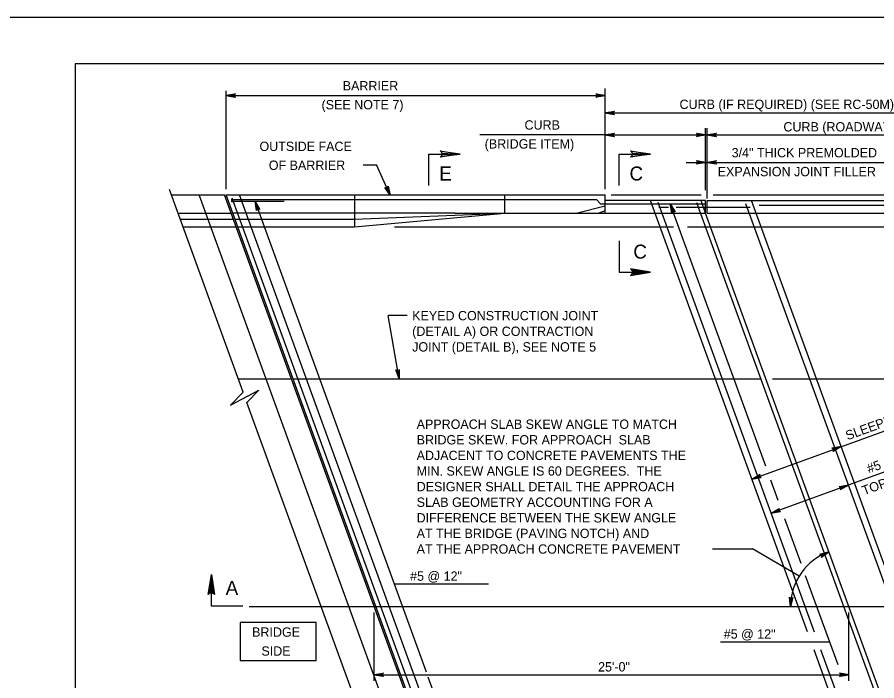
# Model space of a CAD drawing. Extents: x 636530 to 644067, y 294168 to 299122.
# Drawn here: x 639869.1 to 640145.1, y 298113.4 to 298326.5 of the extents above; entities that cross this region are included whole.
import ezdxf

# ---------------------------------------------------------------- set-up
doc = ezdxf.new("R2010")
doc.units = 0
doc.layers.add('1', color=7, linetype='Continuous')
doc.layers.add('PLT-BNDY', color=7, linetype='Continuous')

msp = doc.modelspace()

# ---------------------------------------------------------------- linework, layer by layer
at = {"layer": '1'}
for p, q in [((640673.78, 298311.48), (639887.78, 298311.48)), ((639887.78, 298311.48), (639887.78, 297747.48)), ((640057.94, 298271.3), (640057.94, 298303.57)), ((640057.94, 298290.21), (640057.94, 298303.57)), ((639936.19, 298271.3), (639936.19, 298302.82)), ((639936.19, 298301.31), (640057.94, 298301.31)), ((640058.45, 298295.72), (640194.23, 298295.72)), ((640090.18, 298270.89), (640090.18, 298290.8)), ((640090.69, 298268.3), (640090.69, 298290.8)), ((640058.45, 298288.66), (640017.72, 298288.66)), ((640058.45, 298288.66), (640194.23, 298288.66)), ((639980.23, 298279.03), (639984.54, 298279.03)), ((639988.9, 298269.28), (639984.54, 298279.03)), ((640083.95, 298279.85), (640159.57, 298279.85)), ((639941.66, 298206.09), (639917.99, 298271.13)), ((639918.62, 298269.4), (639935.65, 298269.4)), ((640003.22, 298061.46), (639927.54, 298269.4)), ((640012.55, 298058.12), (639935.65, 298269.4)), ((640032.43, 298004.99), (639936.19, 298269.4)), ((639936.19, 298269.4), (640053.66, 298269.4)), ((639937.86, 298267.88), (640055.08, 298267.88)), ((640033.68, 298006), (639938.18, 298268.39)), ((640036.75, 298004.99), (639940.51, 298269.4)), ((639977.42, 298269.4), (639977.42, 298259.12)), ((639988.77, 298269.4), (640057.94, 298269.4)), ((640025.7, 298263.54), (640025.7, 298269.4)), ((640055.08, 298267.88), (640056.43, 298266.53)), ((640057.94, 298263.54), (640057.94, 298269.4)), ((640090.18, 298267.6), (640057.94, 298267.6)), ((640059.81, 298269.4), (640088.74, 298269.4)), ((640122.9, 298129.07), (640072.48, 298267.6)), ((640090.18, 298263.54), (640088.7, 298267.6)), ((640090.18, 298263.54), (640090.18, 298267.6)), ((640090.69, 298263.54), (640090.69, 298267.6)), ((640090.69, 298267.6), (640199.79, 298267.6)), ((640092.61, 298269.4), (640174.17, 298269.4)), ((640198.29, 298011.08), (640104.92, 298267.6)), ((639938.01, 298267.37), (639954.8, 298267.37)), ((640000.52, 298116.17), (639945.49, 298267.37)), ((640057.94, 298265.75), (640049.08, 298263.54)), ((640056.43, 298266.53), (640089.87, 298266.53)), ((640125.09, 298129.01), (640074.88, 298266.96)), ((640075.19, 298265.51), (640078.27, 298265.51)), ((640109.45, 298182.33), (640078.81, 298266.53)), ((640080.74, 298265.51), (640104.48, 298265.51)), ((640180.15, 298011.91), (640087.34, 298266.89)), ((640195.85, 298011.84), (640103.13, 298266.58)), ((640107.38, 298266.08), (640239.57, 298266.08)), ((639920.75, 298263.54), (639937.78, 298263.54)), ((640009.66, 298263.54), (639938.32, 298263.54)), ((639977.42, 298259.12), (640025.7, 298263.54)), ((639977.42, 298261.59), (640025.7, 298263.54)), ((640009.66, 298263.54), (640057.94, 298263.54)), ((640057.94, 298264.29), (640055.93, 298263.54)), ((640057.94, 298263.54), (640090.18, 298263.54)), ((640182.07, 298011.08), (640090.18, 298263.54)), ((640090.69, 298263.54), (640199.79, 298263.54)), ((639921.46, 298261.59), (639938.49, 298261.59)), ((639939.03, 298261.59), (639977.42, 298261.59)), ((639922.36, 298259.12), (639939.39, 298259.12)), ((639939.93, 298259.12), (639977.42, 298259.12)), ((639990.29, 298259.12), (640061.88, 298259.12)), ((640061.88, 298259.12), (640079.8, 298259.12)), ((640084.35, 298259.12), (640174.17, 298259.12)), ((639991.78, 298210.35), (639988.23, 298230.63)), ((639994.33, 298230.63), (639988.23, 298230.63)), ((639940.11, 298210.35), (639957.14, 298210.35)), ((639957.68, 298210.35), (640107.92, 298210.35)), ((640111.66, 298210.35), (640222.06, 298210.35)), ((640105.04, 298178.14), (640176.35, 298204.1)), ((639990.12, 298072.95), (639942.87, 298202.78)), ((640165.07, 298186.78), (640111.2, 298167.18)), ((640113.47, 298171.29), (640111.12, 298177.75)), ((640120.86, 298151), (640115.63, 298165.36)), ((640092.39, 298155.74), (640105.27, 298155.74)), ((640120.18, 298146.99), (640105.27, 298155.74)), ((640132.69, 298118.49), (640122.27, 298147.12)), ((639990.22, 298144.47), (640020.4, 298144.47)), ((639943.65, 298137.2), (640169.25, 298137.2)), ((639983.77, 298113.41), (639983.77, 298135.3)), ((640136.17, 298113.41), (640136.17, 298135.3)), ((640094.94, 298125.89), (640129.99, 298125.89)), ((640165.85, 298011.08), (640124.98, 298123.36)), ((640167.73, 298011.86), (640127.16, 298123.32)), ((639983.77, 298115.3), (640136.17, 298115.3)), ((640020.5, 298061.27), (640001.13, 298114.49))]:
    msp.add_line(p, q, dxfattribs=at)
for points in [[(639936.19, 298301.31), (639939.17, 298301.87), (639939.05, 298301.79), (639938.94, 298301.71), (639938.88, 298301.61), (639938.82, 298301.51), (639938.8, 298301.41), (639938.79, 298301.31), (639938.8, 298301.21), (639938.82, 298301.11), (639938.88, 298301.01), (639938.94, 298300.91), (639939.05, 298300.83), (639939.17, 298300.75), (639936.19, 298301.31), (639939.05, 298300.83), (639938.94, 298300.91), (639936.19, 298301.31), (639938.88, 298301.01), (639938.82, 298301.11), (639936.19, 298301.31), (639938.8, 298301.21), (639938.79, 298301.31), (639936.19, 298301.31), (639938.8, 298301.41), (639938.82, 298301.51), (639936.19, 298301.31), (639938.88, 298301.61), (639938.94, 298301.71), (639936.19, 298301.31), (639939.05, 298301.79)], [(640057.94, 298301.31), (640054.96, 298300.75), (640055.07, 298300.83), (640055.19, 298300.91), (640055.25, 298301.01), (640055.31, 298301.11), (640055.32, 298301.21), (640055.34, 298301.31), (640055.32, 298301.41), (640055.31, 298301.51), (640055.25, 298301.61), (640055.19, 298301.71), (640055.07, 298301.79), (640054.96, 298301.87), (640057.94, 298301.31), (640055.07, 298301.79), (640055.19, 298301.71), (640057.94, 298301.31), (640055.25, 298301.61), (640055.31, 298301.51), (640057.94, 298301.31), (640055.32, 298301.41), (640055.34, 298301.31), (640057.94, 298301.31), (640055.32, 298301.21), (640055.31, 298301.11), (640057.94, 298301.31), (640055.25, 298301.01), (640055.19, 298300.91), (640057.94, 298301.31), (640055.07, 298300.83)], [(640057.94, 298295.72), (640060.92, 298296.28), (640060.81, 298296.2), (640060.69, 298296.12), (640060.64, 298296.02), (640060.58, 298295.92), (640060.56, 298295.82), (640060.54, 298295.72), (640060.56, 298295.62), (640060.58, 298295.52), (640060.64, 298295.42), (640060.69, 298295.32), (640060.81, 298295.24), (640060.92, 298295.16), (640057.94, 298295.72), (640060.81, 298295.24), (640060.69, 298295.32), (640057.94, 298295.72), (640060.64, 298295.42), (640060.58, 298295.52), (640057.94, 298295.72), (640060.56, 298295.62), (640060.54, 298295.72), (640057.94, 298295.72), (640060.56, 298295.82), (640060.58, 298295.92), (640057.94, 298295.72), (640060.64, 298296.02), (640060.69, 298296.12), (640057.94, 298295.72), (640060.81, 298296.2)], [(640057.94, 298288.66), (640060.92, 298289.22), (640060.81, 298289.14), (640060.69, 298289.06), (640060.64, 298288.96), (640060.58, 298288.86), (640060.56, 298288.76), (640060.54, 298288.66), (640060.56, 298288.56), (640060.58, 298288.46), (640060.64, 298288.36), (640060.69, 298288.26), (640060.81, 298288.18), (640060.92, 298288.1), (640057.94, 298288.66), (640060.81, 298288.18), (640060.69, 298288.26), (640057.94, 298288.66), (640060.64, 298288.36), (640060.58, 298288.46), (640057.94, 298288.66), (640060.56, 298288.56), (640060.54, 298288.66), (640057.94, 298288.66), (640060.56, 298288.76), (640060.58, 298288.86), (640057.94, 298288.66), (640060.64, 298288.96), (640060.69, 298289.06), (640057.94, 298288.66), (640060.81, 298289.14)], [(640090.18, 298288.66), (640087.2, 298288.1), (640087.31, 298288.18), (640087.43, 298288.26), (640087.49, 298288.36), (640087.55, 298288.46), (640087.56, 298288.56), (640087.58, 298288.66), (640087.56, 298288.76), (640087.55, 298288.86), (640087.49, 298288.96), (640087.43, 298289.06), (640087.31, 298289.14), (640087.2, 298289.22), (640090.18, 298288.66), (640087.31, 298289.14), (640087.43, 298289.06), (640090.18, 298288.66), (640087.49, 298288.96), (640087.55, 298288.86), (640090.18, 298288.66), (640087.56, 298288.76), (640087.58, 298288.66), (640090.18, 298288.66), (640087.56, 298288.56), (640087.55, 298288.46), (640090.18, 298288.66), (640087.49, 298288.36), (640087.43, 298288.26), (640090.18, 298288.66), (640087.31, 298288.18)], [(640090.69, 298288.66), (640093.67, 298289.22), (640093.56, 298289.14), (640093.44, 298289.06), (640093.38, 298288.96), (640093.32, 298288.86), (640093.31, 298288.76), (640093.29, 298288.66), (640093.31, 298288.56), (640093.32, 298288.46), (640093.38, 298288.36), (640093.44, 298288.26), (640093.56, 298288.18), (640093.67, 298288.1), (640090.69, 298288.66), (640093.56, 298288.18), (640093.44, 298288.26), (640090.69, 298288.66), (640093.38, 298288.36), (640093.32, 298288.46), (640090.69, 298288.66), (640093.31, 298288.56), (640093.29, 298288.66), (640090.69, 298288.66), (640093.31, 298288.76), (640093.32, 298288.86), (640090.69, 298288.66), (640093.38, 298288.96), (640093.44, 298289.06), (640090.69, 298288.66), (640093.56, 298289.14)], [(640001.25, 298272.45), (640001.25, 298282.53), (640011.33, 298282.53)], [(640005.23, 298283.3), (640005.46, 298282.86), (640011.33, 298282.53), (640005.23, 298283.3), (640004.92, 298283.57), (640011.33, 298282.53), (640005.46, 298282.24), (640005.25, 298281.81), (640011.33, 298282.53), (640004.92, 298281.51), (640005.25, 298281.81)], [(640062.36, 298272.45), (640062.36, 298282.53), (640072.44, 298282.53)], [(640066.34, 298283.3), (640066.57, 298282.86), (640072.44, 298282.53), (640066.34, 298283.3), (640066.03, 298283.57), (640072.44, 298282.53), (640066.57, 298282.24), (640066.36, 298281.81), (640072.44, 298282.53), (640066.03, 298281.51), (640066.36, 298281.81)], [(640090.18, 298279.85), (640087.2, 298279.29), (640087.31, 298279.37), (640087.43, 298279.45), (640087.49, 298279.55), (640087.55, 298279.65), (640087.56, 298279.75), (640087.58, 298279.85), (640087.56, 298279.95), (640087.55, 298280.05), (640087.49, 298280.15), (640087.43, 298280.25), (640087.31, 298280.33), (640087.2, 298280.41), (640090.18, 298279.85), (640087.31, 298280.33), (640087.43, 298280.25), (640090.18, 298279.85), (640087.49, 298280.15), (640087.55, 298280.05), (640090.18, 298279.85), (640087.56, 298279.95), (640087.58, 298279.85), (640090.18, 298279.85), (640087.56, 298279.75), (640087.55, 298279.65), (640090.18, 298279.85), (640087.49, 298279.55), (640087.43, 298279.45), (640090.18, 298279.85), (640087.31, 298279.37)], [(640090.69, 298279.85), (640093.67, 298280.41), (640093.56, 298280.33), (640093.44, 298280.25), (640093.38, 298280.15), (640093.32, 298280.05), (640093.31, 298279.95), (640093.29, 298279.85), (640093.31, 298279.75), (640093.32, 298279.65), (640093.38, 298279.55), (640093.44, 298279.45), (640093.56, 298279.37), (640093.67, 298279.29), (640090.69, 298279.85), (640093.56, 298279.37), (640093.44, 298279.45), (640090.69, 298279.85), (640093.38, 298279.55), (640093.32, 298279.65), (640090.69, 298279.85), (640093.31, 298279.75), (640093.29, 298279.85), (640090.69, 298279.85), (640093.31, 298279.95), (640093.32, 298280.05), (640090.69, 298279.85), (640093.38, 298280.15), (640093.44, 298280.25), (640090.69, 298279.85), (640093.56, 298280.33)], [(639988.9, 298269.28), (639987.17, 298271.78), (639987.29, 298271.71), (639987.41, 298271.63), (639987.52, 298271.62), (639987.64, 298271.61), (639987.74, 298271.63), (639987.84, 298271.66), (639987.92, 298271.71), (639988, 298271.77), (639988.07, 298271.86), (639988.14, 298271.96), (639988.16, 298272.1), (639988.19, 298272.23), (639988.9, 298269.28), (639988.16, 298272.1), (639988.14, 298271.96), (639988.9, 298269.28), (639988.07, 298271.86), (639988, 298271.77), (639988.9, 298269.28), (639987.92, 298271.71), (639987.84, 298271.66), (639988.9, 298269.28), (639987.74, 298271.63), (639987.64, 298271.61), (639988.9, 298269.28), (639987.52, 298271.62), (639987.41, 298271.63), (639988.9, 298269.28), (639987.29, 298271.71)], [(639945.49, 298267.37), (639947.03, 298264.76), (639946.92, 298264.84), (639946.8, 298264.92), (639946.69, 298264.94), (639946.58, 298264.96), (639946.48, 298264.95), (639946.38, 298264.93), (639946.29, 298264.88), (639946.2, 298264.83), (639946.13, 298264.74), (639946.05, 298264.65), (639946.02, 298264.51), (639945.98, 298264.38), (639945.49, 298267.37), (639946.02, 298264.51), (639946.05, 298264.65), (639945.49, 298267.37), (639946.13, 298264.74), (639946.2, 298264.83), (639945.49, 298267.37), (639946.29, 298264.88), (639946.38, 298264.93), (639945.49, 298267.37), (639946.48, 298264.95), (639946.58, 298264.96), (639945.49, 298267.37), (639946.69, 298264.94), (639946.8, 298264.92), (639945.49, 298267.37), (639946.92, 298264.84)], [(640078.81, 298266.53), (640080.35, 298263.92), (640080.24, 298264), (640080.13, 298264.08), (640080.01, 298264.1), (640079.9, 298264.12), (640079.8, 298264.1), (640079.7, 298264.08), (640079.61, 298264.03), (640079.52, 298263.98), (640079.45, 298263.89), (640079.37, 298263.8), (640079.34, 298263.67), (640079.3, 298263.53), (640078.81, 298266.53), (640079.34, 298263.67), (640079.37, 298263.8), (640078.81, 298266.53), (640079.45, 298263.89), (640079.52, 298263.98), (640078.81, 298266.53), (640079.61, 298264.03), (640079.7, 298264.08), (640078.81, 298266.53), (640079.8, 298264.1), (640079.9, 298264.12), (640078.81, 298266.53), (640080.01, 298264.1), (640080.13, 298264.08), (640078.81, 298266.53), (640080.24, 298264)], [(640062.36, 298254.69), (640062.36, 298244.61), (640072.44, 298244.61)], [(640066.34, 298243.85), (640066.57, 298244.29), (640072.44, 298244.61), (640066.34, 298243.85), (640066.03, 298243.58), (640072.44, 298244.61), (640066.57, 298244.91), (640066.36, 298245.34), (640072.44, 298244.61), (640066.03, 298245.63), (640066.36, 298245.34)], [(639991.78, 298210.35), (639990.71, 298213.19), (639990.81, 298213.09), (639990.91, 298212.99), (639991.02, 298212.95), (639991.12, 298212.91), (639991.23, 298212.91), (639991.33, 298212.91), (639991.42, 298212.94), (639991.52, 298212.98), (639991.61, 298213.05), (639991.69, 298213.13), (639991.75, 298213.25), (639991.81, 298213.38), (639991.78, 298210.35), (639991.75, 298213.25), (639991.69, 298213.13), (639991.78, 298210.35), (639991.61, 298213.05), (639991.52, 298212.98), (639991.78, 298210.35), (639991.42, 298212.94), (639991.33, 298212.91), (639991.78, 298210.35), (639991.23, 298212.91), (639991.12, 298212.91), (639991.78, 298210.35), (639991.02, 298212.95), (639990.91, 298212.99), (639991.78, 298210.35), (639990.81, 298213.09)], [(639941.66, 298206.09), (639937.65, 298201.94), (639946.72, 298206.69), (639942.86, 298202.78)], [(640133.69, 298188.57), (640131.07, 298187.02), (640131.16, 298187.14), (640131.24, 298187.25), (640131.26, 298187.36), (640131.28, 298187.48), (640131.26, 298187.58), (640131.24, 298187.68), (640131.19, 298187.77), (640131.14, 298187.85), (640131.05, 298187.93), (640130.96, 298188), (640130.83, 298188.04), (640130.69, 298188.07), (640133.69, 298188.57), (640130.83, 298188.04), (640130.96, 298188), (640133.69, 298188.57), (640131.05, 298187.93), (640131.14, 298187.85), (640133.69, 298188.57), (640131.19, 298187.77), (640131.24, 298187.68), (640133.69, 298188.57), (640131.26, 298187.58), (640131.28, 298187.48), (640133.69, 298188.57), (640131.26, 298187.36), (640131.24, 298187.25), (640133.69, 298188.57), (640131.16, 298187.14)], [(640105.04, 298178.14), (640107.66, 298179.69), (640107.58, 298179.57), (640107.49, 298179.46), (640107.47, 298179.35), (640107.45, 298179.23), (640107.47, 298179.13), (640107.49, 298179.03), (640107.54, 298178.94), (640107.59, 298178.86), (640107.68, 298178.78), (640107.77, 298178.71), (640107.9, 298178.67), (640108.04, 298178.64), (640105.04, 298178.14), (640107.9, 298178.67), (640107.77, 298178.71), (640105.04, 298178.14), (640107.68, 298178.78), (640107.59, 298178.86), (640105.04, 298178.14), (640107.54, 298178.94), (640107.49, 298179.03), (640105.04, 298178.14), (640107.47, 298179.13), (640107.45, 298179.23), (640105.04, 298178.14), (640107.47, 298179.35), (640107.49, 298179.46), (640105.04, 298178.14), (640107.58, 298179.57)], [(640136.02, 298176.21), (640133.41, 298174.66), (640133.49, 298174.78), (640133.57, 298174.89), (640133.59, 298175.01), (640133.61, 298175.12), (640133.6, 298175.22), (640133.58, 298175.32), (640133.53, 298175.41), (640133.48, 298175.5), (640133.39, 298175.57), (640133.3, 298175.64), (640133.16, 298175.68), (640133.03, 298175.72), (640136.02, 298176.21), (640133.16, 298175.68), (640133.3, 298175.64), (640136.02, 298176.21), (640133.39, 298175.57), (640133.48, 298175.5), (640136.02, 298176.21), (640133.53, 298175.41), (640133.58, 298175.32), (640136.02, 298176.21), (640133.6, 298175.22), (640133.61, 298175.12), (640136.02, 298176.21), (640133.59, 298175.01), (640133.57, 298174.89), (640136.02, 298176.21), (640133.49, 298174.78)], [(640111.2, 298167.18), (640113.81, 298168.72), (640113.73, 298168.61), (640113.65, 298168.49), (640113.63, 298168.38), (640113.61, 298168.26), (640113.62, 298168.16), (640113.64, 298168.06), (640113.69, 298167.98), (640113.74, 298167.89), (640113.83, 298167.81), (640113.92, 298167.74), (640114.06, 298167.71), (640114.19, 298167.67), (640111.2, 298167.18), (640114.06, 298167.71), (640113.92, 298167.74), (640111.2, 298167.18), (640113.83, 298167.81), (640113.74, 298167.89), (640111.2, 298167.18), (640113.69, 298167.98), (640113.64, 298168.06), (640111.2, 298167.18), (640113.62, 298168.16), (640113.61, 298168.26), (640111.2, 298167.18), (640113.63, 298168.38), (640113.65, 298168.49), (640111.2, 298167.18), (640113.73, 298168.61)], [(640129.76, 298154.81), (640127.33, 298152.99), (640127.39, 298153.11), (640127.46, 298153.23), (640127.47, 298153.35), (640127.48, 298153.47), (640127.45, 298153.56), (640127.42, 298153.66), (640127.36, 298153.74), (640127.3, 298153.82), (640127.21, 298153.89), (640127.11, 298153.95), (640126.97, 298153.97), (640126.83, 298153.99), (640129.76, 298154.81), (640126.97, 298153.97), (640127.11, 298153.95), (640129.76, 298154.81), (640127.21, 298153.89), (640127.3, 298153.82), (640129.76, 298154.81), (640127.36, 298153.74), (640127.42, 298153.66), (640129.76, 298154.81), (640127.45, 298153.56), (640127.48, 298153.47), (640129.76, 298154.81), (640127.47, 298153.35), (640127.46, 298153.23), (640129.76, 298154.81), (640127.39, 298153.11)], [(639930.7, 298141.36), (639931.14, 298141.59), (639931.47, 298147.46), (639930.7, 298141.36), (639930.44, 298141.05), (639931.47, 298147.46), (639931.76, 298141.59), (639932.2, 298141.38), (639931.47, 298147.46), (639932.49, 298141.05), (639932.2, 298141.38)], [(639941.55, 298137.38), (639931.47, 298137.38), (639931.47, 298147.46)], [(640117.42, 298137.2), (640117.08, 298140.21), (640117.15, 298140.09), (640117.22, 298139.97), (640117.32, 298139.9), (640117.41, 298139.84), (640117.51, 298139.81), (640117.61, 298139.79), (640117.71, 298139.8), (640117.81, 298139.81), (640117.92, 298139.86), (640118.02, 298139.91), (640118.11, 298140.02), (640118.2, 298140.13), (640117.42, 298137.2), (640118.11, 298140.02), (640118.02, 298139.91), (640117.42, 298137.2), (640117.92, 298139.86), (640117.81, 298139.81), (640117.42, 298137.2), (640117.71, 298139.8), (640117.61, 298139.79), (640117.42, 298137.2), (640117.51, 298139.81), (640117.41, 298139.84), (640117.42, 298137.2), (640117.32, 298139.9), (640117.22, 298139.97), (640117.42, 298137.2), (640117.15, 298140.09)], [(639983.77, 298115.3), (639986.75, 298115.86), (639986.63, 298115.78), (639986.52, 298115.7), (639986.46, 298115.6), (639986.4, 298115.5), (639986.38, 298115.4), (639986.37, 298115.3), (639986.38, 298115.2), (639986.4, 298115.1), (639986.46, 298115), (639986.52, 298114.9), (639986.63, 298114.82), (639986.75, 298114.74), (639983.77, 298115.3), (639986.63, 298114.82), (639986.52, 298114.9), (639983.77, 298115.3), (639986.46, 298115), (639986.4, 298115.1), (639983.77, 298115.3), (639986.38, 298115.2), (639986.37, 298115.3), (639983.77, 298115.3), (639986.38, 298115.4), (639986.4, 298115.5), (639983.77, 298115.3), (639986.46, 298115.6), (639986.52, 298115.7), (639983.77, 298115.3), (639986.63, 298115.78)], [(640136.17, 298115.3), (640133.18, 298114.74), (640133.3, 298114.82), (640133.41, 298114.9), (640133.47, 298115), (640133.53, 298115.1), (640133.55, 298115.2), (640133.57, 298115.3), (640133.55, 298115.4), (640133.53, 298115.5), (640133.47, 298115.6), (640133.41, 298115.7), (640133.3, 298115.78), (640133.18, 298115.86), (640136.17, 298115.3), (640133.3, 298115.78), (640133.41, 298115.7), (640136.17, 298115.3), (640133.47, 298115.6), (640133.53, 298115.5), (640136.17, 298115.3), (640133.55, 298115.4), (640133.57, 298115.3), (640136.17, 298115.3), (640133.55, 298115.2), (640133.53, 298115.1), (640136.17, 298115.3), (640133.47, 298115), (640133.41, 298114.9), (640136.17, 298115.3), (640133.3, 298114.82)]]:
    msp.add_lwpolyline(points, dxfattribs=at)
msp.add_lwpolyline([(639940.75, 298119.9), (639965.14, 298119.9), (639965.14, 298132.1), (639940.75, 298132.1)], close=True, dxfattribs=at)
for radius in [0.19, 0.143, 0.0952, 0.0476]:
    msp.add_circle((639938.2, 298267.37), radius, dxfattribs=at)
msp.add_arc((640136.17, 298137.2), 18.74, 110, 180, dxfattribs=at)
at = {"layer": 'PLT-BNDY'}
msp.add_lwpolyline([(639847.78, 298326.48), (640688.78, 298326.48), (640688.78, 297732.48), (639847.78, 297732.48)], close=True, dxfattribs=at)

# ---------------------------------------------------------------- texts
at = {"layer": '1'}
for s, height, p in [('BARRIER', 3, (639973.65, 298302.95)), ('(SEE NOTE 7)', 3, (639966.85, 298296.88)), ('CURB (IF REQUIRED) (SEE RC-50M)', 3, (640081.79, 298297)), ('CURB', 3, (640032.02, 298290.37)), ('CURB (ROADWAY ITEM)', 3, (640115.15, 298289.78)), ('(BRIDGE ITEM)', 3, (640019.22, 298284.29)), ('OUTSIDE FACE', 3, (639946.92, 298283.5)), ('3/4" THICK PREMOLDED', 3, (640098.53, 298281.47)), ('OF BARRIER', 3, (639949.91, 298277.43)), ('E', 4.5, (640004.64, 298274.03)), ('C', 4.5, (640065.73, 298274.03)), ('EXPANSION JOINT FILLER', 3, (640094.03, 298275.4)), ('C', 4.5, (640066.96, 298248.94)), ('KEYED CONSTRUCTION JOINT', 3, (639995.95, 298229.13)), ('(DETAIL A) OR CONTRACTION ', 3, (639995.95, 298224.12)), ('JOINT (DETAIL B), SEE NOTE 5', 3, (639995.95, 298219.11)), ('APPROACH SLAB SKEW ANGLE TO MATCH', 3, (639997.38, 298194.28)), ('BRIDGE SKEW. FOR APPROACH  SLAB ', 3, (639997.38, 298189.27)), ('ADJACENT TO CONCRETE PAVEMENTS THE ', 3, (639997.38, 298184.26)), ('MIN. SKEW ANGLE IS 60 DEGREES.  THE ', 3, (639997.38, 298179.25)), ('DESIGNER SHALL DETAIL THE APPROACH ', 3, (639997.38, 298174.24)), ('SLAB GEOMETRY ACCOUNTING FOR A ', 3, (639997.38, 298169.23)), ('DIFFERENCE BETWEEN THE SKEW ANGLE ', 3, (639997.38, 298164.22)), ('AT THE BRIDGE (PAVING NOTCH) AND ', 3, (639997.38, 298159.21)), ('AT THE APPROACH CONCRETE PAVEMENT', 3, (639997.38, 298154.2)), ('#5 @ 12"', 3, (639995.28, 298145.49)), ('A', 4.5, (639936.06, 298140.97)), ('BRIDGE', 3, (639944.55, 298127.52)), ('#5 @ 12"', 3, (640095.98, 298126.91)), ('SIDE', 3, (639947.55, 298121.44)), ('25\'-0"', 3, (640055.64, 298116.36))]:
    msp.add_text(s, height=height, dxfattribs=at).set_placement(p)
for s, p in [('SLEEPER SLAB', (640135.74, 298190.58)), ('#5 @ 9"', (640142.6, 298179.95)), ('TOP & BOT.', (640141.03, 298172.92))]:
    msp.add_text(s, height=3, rotation=20, dxfattribs=at).set_placement(p)

doc.saveas('drawing.dxf')
